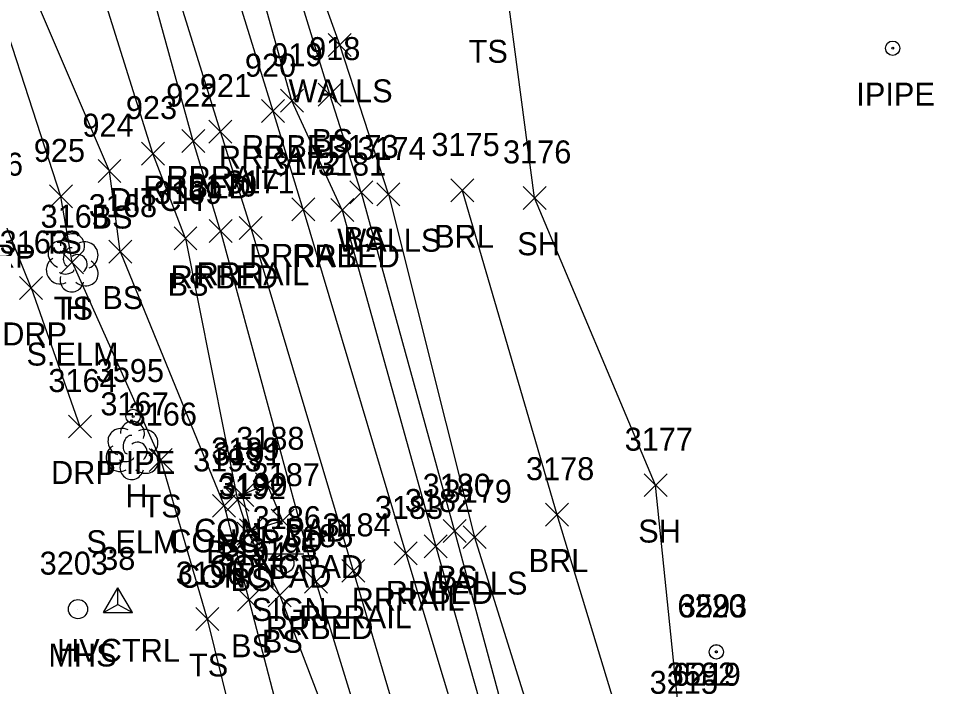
# Model space of a CAD drawing. Extents: x 1462668 to 1465147, y 550359 to 557351.
# Drawn here: x 1464827.2 to 1464909, y 552199.5 to 552257.6 of the extents above; entities that cross this region are included whole.
import ezdxf

# ---------------------------------------------------------------- set-up
doc = ezdxf.new("R2010")
doc.units = 0
for name, color, linetype in [('C_A', 7, 'Continuous'), ('C_I', 7, 'Continuous'), ('CPSM', 7, 'Continuous'), ('D_A', 7, 'Continuous'), ('D_I', 7, 'Continuous'), ('D_TIC', 7, 'Continuous'), ('DD', 7, 'Continuous'), ('L_A', 7, 'Continuous'), ('L_C', 7, 'Continuous'), ('L_I', 7, 'Continuous'), ('L_TIC', 7, 'Continuous'), ('LABL', 7, 'Continuous'), ('LELB', 7, 'Continuous'), ('Level 6', 7, 'Continuous'), ('LS', 7, 'Continuous'), ('LTD', 7, 'Continuous'), ('LWS', 7, 'Continuous'), ('M_A', 7, 'Continuous'), ('M_I', 7, 'Continuous'), ('MPIP', 7, 'Continuous'), ('R_A', 7, 'Continuous'), ('R_I', 7, 'Continuous'), ('R_TIC', 7, 'Continuous'), ('RDP', 7, 'Continuous'), ('RR', 7, 'Continuous'), ('RRB', 7, 'Continuous'), ('S_A', 7, 'Continuous'), ('S_I', 7, 'Continuous'), ('SSGN', 7, 'Continuous'), ('U_A', 7, 'Continuous'), ('U_I', 7, 'Continuous'), ('USMH', 7, 'Continuous')]:
    doc.layers.add(name, color=color, linetype=linetype)

msp = doc.modelspace()

# ---------------------------------------------------------------- linework, layer by layer
at = {"layer": 'CPSM'}
for p, q in [((1464834.639, 552205.868), (1464835.889, 552208.033)), ((1464837.139, 552205.868), (1464835.889, 552208.033)), ((1464835.889, 552206.589), (1464835.889, 552208.033)), ((1464834.639, 552205.868), (1464835.889, 552206.589)), ((1464835.889, 552206.589), (1464835.889, 552206.589)), ((1464835.889, 552206.589), (1464837.139, 552205.868)), ((1464834.639, 552205.868), (1464837.139, 552205.868))]:
    msp.add_line(p, q, dxfattribs=at)
at = {"layer": 'D_TIC'}
for points in [[(1464837.938, 552244.842), (1464839.938, 552246.842)], [(1464839.938, 552244.842), (1464837.938, 552246.842)]]:
    msp.add_lwpolyline(points, dxfattribs=at)
at = {"layer": 'DD'}
msp.add_lwpolyline([(1464838.938, 552245.842), (1464832.309, 552266.963), (1464825.398, 552292.253), (1464817.853, 552318.608), (1464804.285, 552354.776), (1464798.736, 552370.918), (1464794.981, 552381.157)], dxfattribs=at)
at = {"layer": 'L_TIC'}
for points in [[(1464854.198, 552254.3), (1464856.198, 552256.3)], [(1464856.198, 552254.3), (1464854.198, 552256.3)], [(1464853.329, 552249.98), (1464855.329, 552251.98)], [(1464855.329, 552249.98), (1464853.329, 552251.98)], [(1464834.149, 552243.311), (1464836.149, 552245.311)], [(1464836.149, 552243.311), (1464834.149, 552245.311)], [(1464829.919, 552241.117), (1464831.919, 552243.117)], [(1464831.919, 552241.117), (1464829.919, 552243.117)], [(1464856.073, 552241.46), (1464858.073, 552243.46)], [(1464858.073, 552241.46), (1464856.073, 552243.46)], [(1464858.438, 552241.293), (1464860.438, 552243.293)], [(1464860.438, 552241.293), (1464858.438, 552243.293)], [(1464864.877, 552241.634), (1464866.877, 552243.634)], [(1464866.877, 552241.634), (1464864.877, 552243.634)], [(1464871.168, 552240.984), (1464873.168, 552242.984)], [(1464873.168, 552240.984), (1464871.168, 552242.984)], [(1464840.767, 552237.454), (1464842.767, 552239.454)], [(1464842.767, 552237.454), (1464840.767, 552239.454)], [(1464835.085, 552236.301), (1464837.085, 552238.301)], [(1464837.085, 552236.301), (1464835.085, 552238.301)], [(1464830.885, 552235.38), (1464832.885, 552237.38)], [(1464832.885, 552235.38), (1464830.885, 552237.38)], [(1464838.613, 552218.155), (1464840.613, 552220.155)], [(1464840.613, 552218.155), (1464838.613, 552220.155)], [(1464847.874, 552216.047), (1464849.874, 552218.047)], [(1464849.874, 552216.047), (1464847.874, 552218.047)], [(1464881.709, 552215.97), (1464883.709, 552217.97)], [(1464883.709, 552215.97), (1464881.709, 552217.97)], [(1464845.311, 552214.692), (1464847.311, 552216.692)], [(1464847.311, 552214.692), (1464845.311, 552216.692)], [(1464845.71, 552215.115), (1464847.71, 552217.115)], [(1464847.71, 552215.115), (1464845.71, 552217.115)], [(1464844.128, 552214.168), (1464846.128, 552216.168)], [(1464846.128, 552214.168), (1464844.128, 552216.168)], [(1464873.109, 552213.404), (1464875.109, 552215.404)], [(1464875.109, 552213.404), (1464873.109, 552215.404)], [(1464849.218, 552212.883), (1464851.218, 552214.883)], [(1464851.218, 552212.883), (1464849.218, 552214.883)], [(1464846.254, 552211.756), (1464848.254, 552213.756)], [(1464848.254, 552211.756), (1464846.254, 552213.756)], [(1464846.459, 552212.033), (1464848.459, 552214.033)], [(1464848.459, 552212.033), (1464846.459, 552214.033)], [(1464864.203, 552211.965), (1464866.203, 552213.965)], [(1464866.203, 552211.965), (1464864.203, 552213.965)], [(1464865.939, 552211.442), (1464867.939, 552213.442)], [(1464867.939, 552211.442), (1464865.939, 552213.442)], [(1464846.292, 552205.984), (1464848.292, 552207.984)], [(1464848.292, 552205.984), (1464846.292, 552207.984)], [(1464848.978, 552206.373), (1464850.978, 552208.373)], [(1464850.978, 552206.373), (1464848.978, 552208.373)], [(1464842.663, 552204.312), (1464844.663, 552206.312)], [(1464844.663, 552204.312), (1464842.663, 552206.312)]]:
    msp.add_lwpolyline(points, dxfattribs=at)
at = {"layer": 'LABL'}
msp.add_lwpolyline([(1464865.877, 552242.634), (1464874.109, 552214.404), (1464880.615, 552193.034)], dxfattribs=at)
at = {"layer": 'LELB'}
for points in [[(1464830.919, 552242.117), (1464823.551, 552264.773), (1464813.566, 552290.481), (1464805.502, 552316.225), (1464797.808, 552336.932), (1464790.237, 552357.623), (1464784.677, 552381.572)], [(1464854.329, 552250.98), (1464847.618, 552272.797), (1464840.374, 552296.612), (1464833.437, 552323.254), (1464825.847, 552341.173), (1464819.514, 552360.064)], [(1464835.149, 552244.311), (1464826.427, 552264.656), (1464817.846, 552291.266), (1464809.137, 552318.341), (1464798.642, 552351.409)], [(1464857.073, 552242.46), (1464854.329, 552250.98)], [(1464841.767, 552238.454), (1464838.938, 552245.842)], [(1464836.085, 552237.301), (1464835.149, 552244.311)], [(1464831.885, 552236.38), (1464830.919, 552242.117)], [(1464857.073, 552242.46), (1464865.203, 552212.965), (1464870.972, 552191.584), (1464885.97, 552152.015), (1464894.041, 552116.367), (1464905.761, 552072.72), (1464920.398, 552024.45), (1464929.486, 551994.428), (1464932.737, 551964.506), (1464936.27, 551937.805), (1464947, 551882.985), (1464947.49, 551881.01), (1464947.729, 551877.324), (1464953.66, 551846.695), (1464959.084, 551811.501), (1464964.302, 551776.721), (1464969.185, 551734.917), (1464970.837, 551722.675), (1464975.54, 551682.828), (1464978.033, 551647.862), (1464981.697, 551599.508)], [(1464841.767, 552238.454), (1464846.311, 552215.692), (1464847.254, 552212.756), (1464849.978, 552207.373), (1464857.975, 552186.501), (1464868.504, 552146.919), (1464872.781, 552131.978), (1464875.541, 552118.938), (1464878.727, 552113.796), (1464883.374, 552094.342), (1464889.287, 552068.326), (1464901.682, 552020.393), (1464908.939, 551990.327), (1464920.828, 551934.466), (1464930.043, 551882.576), (1464931.817, 551870.059), (1464936.459, 551843.738), (1464941.818, 551807.959), (1464946.966, 551773.694), (1464953.525, 551717.463), (1464958.24, 551678.97), (1464961.438, 551645.401), (1464964.548, 551597.849), (1464966.73, 551546.973)], [(1464836.085, 552237.301), (1464845.128, 552215.168), (1464847.292, 552206.984), (1464852.854, 552185.656), (1464864.367, 552145.539), (1464869.388, 552132.166), (1464867.402, 552122.721), (1464855.523, 552116.346)], [(1464831.885, 552236.38), (1464839.613, 552219.155), (1464843.663, 552205.312), (1464848.814, 552184.411), (1464860.95, 552144.113), (1464867.95, 552131.626), (1464854.764, 552118.306)]]:
    msp.add_lwpolyline(points, dxfattribs=at)
at = {"layer": 'Level 6'}
msp.add_lwpolyline([(1464985.168, 551830.497), (1464983.418, 551852.543), (1464974.986, 551884.783), (1464955.844, 551943.204), (1464940.832, 552001.596), (1464977.835, 552043.533), (1464965.148, 552055.919), (1464930.687, 552117.786), (1464927.463, 552150.183), (1464907.135, 552143.194), (1464905.902, 552147.553), (1464897.283, 552152.298), (1464893.007, 552155.001), (1464884.884, 552195.801), (1464882.709, 552216.97), (1464872.168, 552241.984), (1464868.424, 552270.27)], dxfattribs=at)
at = {"layer": 'LS'}
for points in [[(1464850.218, 552213.883), (1464848.874, 552217.047), (1464846.71, 552216.115), (1464847.459, 552213.033)], [(1464847.459, 552213.033), (1464850.218, 552213.883)]]:
    msp.add_lwpolyline(points, dxfattribs=at)
at = {"layer": 'LTD'}
for p, q in [((1464831.885, 552236.38), (1464831.885, 552236.38)), ((1464831.885, 552236.38), (1464831.885, 552236.38)), ((1464837.099, 552220.045), (1464837.099, 552220.045)), ((1464837.099, 552220.045), (1464837.099, 552220.045))]:
    msp.add_line(p, q, dxfattribs=at)
for centre in [(1464831.932, 552237.814), (1464837.145, 552221.479)]:
    msp.add_arc(centre, 1.047, 335.52715, 180.95627, dxfattribs=at)
for centre, major_axis, ratio, start_param, end_param in [((1464831.094, 552237.046), (1.21, -0.512), 0.895232, 1.570796, 4.712389), ((1464832.927, 552236.963), (-1.141, -0.483), 0.949671, 1.570796, 4.712389), ((1464831.677, 552236.838), (-0.208, -0.792), 0.645439, 3.141593, 6.283185), ((1464832.385, 552236.213), (-0.5, 0.667), 0.989748, 3.141593, 6.283185), ((1464830.802, 552235.671), (0.584, -1.042), 0.959034, 3.141593, 6.283185), ((1464832.886, 552235.547), (-1.09, 0.792), 0.841452, 1.570796, 4.712389), ((1464831.427, 552235.63), (-0.625, -0.083), 0.423636, 0, 3.141593), ((1464831.886, 552234.88), (0.265, 1.061), 0.942809, 1.570796, 4.712389), ((1464836.307, 552220.711), (1.21, -0.512), 0.895232, 1.570796, 4.712389), ((1464838.14, 552220.628), (-1.141, -0.483), 0.949671, 1.570796, 4.712389), ((1464836.89, 552220.503), (-0.208, -0.792), 0.645439, 3.141593, 6.283185), ((1464837.599, 552219.878), (-0.5, 0.667), 0.989748, 3.141593, 6.283185), ((1464836.015, 552219.336), (0.584, -1.042), 0.959034, 3.141593, 6.283185), ((1464838.099, 552219.212), (-1.09, 0.792), 0.841452, 1.570796, 4.712389), ((1464836.64, 552219.295), (-0.625, -0.083), 0.423636, 0, 3.141593), ((1464837.099, 552218.545), (0.265, 1.061), 0.942809, 1.570796, 4.712389)]:
    msp.add_ellipse(centre, major_axis=major_axis, ratio=ratio, start_param=start_param, end_param=end_param, dxfattribs=at)
at = {"layer": 'LWS'}
for points in [[(1464855.198, 552255.3), (1464847.558, 552276.515), (1464841.664, 552299.914), (1464835.533, 552322.98), (1464835.365, 552323.51), (1464828.08, 552342.622), (1464824.474, 552352.117), (1464816.686, 552371.77), (1464815.756, 552372.822)], [(1464859.438, 552242.293), (1464855.198, 552255.3)], [(1464859.438, 552242.293), (1464866.939, 552212.442), (1464873.304, 552192.082), (1464887.388, 552151.901)]]:
    msp.add_lwpolyline(points, dxfattribs=at)
at = {"layer": 'MPIP'}
for centre, radius in [((1464903.355, 552255.011), 0.625), ((1464903.355, 552255.011), 0.0833), ((1464837.205, 552222.951), 0.625), ((1464837.205, 552222.951), 0.0833), ((1464887.993, 552202.457), 0.625), ((1464888.001, 552202.453), 0.625), ((1464887.993, 552202.457), 0.0833), ((1464888.001, 552202.453), 0.0833)]:
    msp.add_circle(centre, radius, dxfattribs=at)
at = {"layer": 'R_TIC'}
for points in [[(1464850.042, 552249.445), (1464852.042, 552251.445)], [(1464852.042, 552249.445), (1464850.042, 552251.445)], [(1464848.389, 552248.534), (1464850.389, 552250.534)], [(1464850.389, 552248.534), (1464848.389, 552250.534)], [(1464843.813, 552246.755), (1464845.813, 552248.755)], [(1464845.813, 552246.755), (1464843.813, 552248.755)], [(1464841.442, 552245.931), (1464843.442, 552247.931)], [(1464843.442, 552245.931), (1464841.442, 552247.931)], [(1464851.018, 552239.973), (1464853.018, 552241.973)], [(1464853.018, 552239.973), (1464851.018, 552241.973)], [(1464854.422, 552239.921), (1464856.422, 552241.921)], [(1464856.422, 552239.921), (1464854.422, 552241.921)], [(1464843.83, 552238.098), (1464845.83, 552240.098)], [(1464845.83, 552238.098), (1464843.83, 552240.098)], [(1464846.445, 552238.369), (1464848.445, 552240.369)], [(1464848.445, 552238.369), (1464846.445, 552240.369)], [(1464827.322, 552233.137), (1464829.322, 552235.137)], [(1464829.322, 552233.137), (1464827.322, 552235.137)], [(1464831.568, 552221.076), (1464833.568, 552223.076)], [(1464833.568, 552221.076), (1464831.568, 552223.076)], [(1464862.563, 552210.631), (1464864.563, 552212.631)], [(1464864.563, 552210.631), (1464862.563, 552212.631)], [(1464859.947, 552210.033), (1464861.947, 552212.033)], [(1464861.947, 552210.033), (1464859.947, 552212.033)], [(1464855.378, 552208.511), (1464857.378, 552210.511)], [(1464857.378, 552208.511), (1464855.378, 552210.511)], [(1464852.124, 552207.566), (1464854.124, 552209.566)], [(1464854.124, 552207.566), (1464852.124, 552209.566)]]:
    msp.add_lwpolyline(points, dxfattribs=at)
at = {"layer": 'RDP'}
for points in [[(1464828.322, 552234.137), (1464825.578, 552240.917)], [(1464828.322, 552234.137), (1464832.568, 552222.076)]]:
    msp.add_lwpolyline(points, dxfattribs=at)
at = {"layer": 'RR'}
for points in [[(1464849.389, 552249.534), (1464842.819, 552270.793), (1464835.11, 552294.838), (1464826.262, 552322.52), (1464813.909, 552358.251), (1464808.668, 552373.872), (1464804.992, 552384.746), (1464790.19, 552425.007), (1464777.181, 552458.665), (1464762.364, 552494.605), (1464744.909, 552535.145), (1464735.628, 552555.847), (1464721.293, 552586.6), (1464702.021, 552626.346), (1464686.842, 552656.687), (1464671.35, 552687.141), (1464662.335, 552704.74), (1464642.534, 552744.081), (1464629.159, 552771.135), (1464613.477, 552803.16), (1464601.343, 552828.316)], [(1464844.813, 552247.755), (1464838.177, 552269.149), (1464830.386, 552293.617), (1464821.392, 552321.548), (1464809.517, 552356.645), (1464804.149, 552372.473), (1464800.295, 552383.078), (1464785.596, 552423.206), (1464772.719, 552456.472), (1464757.811, 552492.705), (1464740.233, 552533.386), (1464731.218, 552553.662), (1464716.736, 552584.611), (1464697.665, 552624.112), (1464682.453, 552654.497), (1464666.878, 552684.945), (1464657.727, 552702.874), (1464638.134, 552741.98), (1464624.708, 552768.998), (1464609.228, 552800.971), (1464596.703, 552826.136)], [(1464852.018, 552240.973), (1464849.389, 552249.534)], [(1464847.445, 552239.369), (1464844.813, 552247.755)], [(1464852.018, 552240.973), (1464860.947, 552211.033), (1464867.461, 552189.376), (1464878.559, 552150.33), (1464888.647, 552114.075), (1464899.646, 552071.443), (1464911.672, 552023.254), (1464918.831, 551992.823), (1464930.962, 551937.236), (1464942.412, 551878.482), (1464948.103, 551846.233), (1464953.707, 551810.597), (1464958.788, 551776.331), (1464965.839, 551719.165), (1464969.849, 551681.61), (1464973.047, 551646.903), (1464976.541, 551599.09), (1464979.466, 551547.892)], [(1464847.445, 552239.369), (1464856.378, 552209.511), (1464862.722, 552188.027), (1464873.7, 552148.909), (1464883.831, 552112.826), (1464894.986, 552070.018), (1464906.935, 552022.214), (1464914.039, 551991.6), (1464926.182, 551935.754), (1464937.517, 551877.854), (1464943.209, 551844.778), (1464948.862, 551809.476), (1464953.802, 551775.612), (1464961.003, 551718.493), (1464964.955, 551680.701), (1464968.008, 551645.824), (1464971.716, 551598.578), (1464974.513, 551547.483)]]:
    msp.add_lwpolyline(points, dxfattribs=at)
at = {"layer": 'RRB'}
for points in [[(1464851.042, 552250.445), (1464845.147, 552271.635), (1464837.544, 552295.462), (1464828.768, 552323.575), (1464816.78, 552359.11), (1464810.928, 552374.769), (1464807.843, 552386.028), (1464792.774, 552426.038), (1464778.944, 552461.754), (1464771.168, 552477.614), (1464764.619, 552495.611), (1464747.04, 552536.302), (1464737.618, 552557.165), (1464723.44, 552587.94), (1464704.535, 552627.922), (1464689.191, 552657.618), (1464673.574, 552688.335), (1464664.014, 552705.151), (1464644.495, 552745.11), (1464631.556, 552772.375), (1464615.641, 552804.178), (1464603.908, 552829.416)], [(1464842.442, 552246.931), (1464836.486, 552268.553), (1464828.066, 552292.901), (1464819.091, 552320.895), (1464807.286, 552355.87), (1464801.457, 552371.532), (1464797.599, 552381.724), (1464783.012, 552422.471), (1464769.406, 552454.584), (1464755.315, 552491.81), (1464738.611, 552532.376), (1464729.391, 552552.755), (1464715, 552583.837), (1464695.071, 552622.976), (1464679.554, 552652.995), (1464663.948, 552683.282), (1464654.855, 552701.899), (1464635.344, 552740.456), (1464622.383, 552767.72), (1464607.066, 552799.752), (1464594.744, 552825)], [(1464855.422, 552240.921), (1464851.042, 552250.445)], [(1464844.83, 552239.098), (1464842.442, 552246.931)], [(1464855.422, 552240.921), (1464863.563, 552211.631), (1464869.445, 552190.896), (1464882.084, 552151.366), (1464891.394, 552115.242), (1464902.984, 552072.31), (1464915.98, 552024.342), (1464921.969, 551993.583), (1464934.023, 551937.543), (1464944.846, 551880.383), (1464950.998, 551846.607), (1464956.756, 551811.211), (1464961.883, 551776.424), (1464968.846, 551719.753), (1464973.229, 551681.784), (1464976.322, 551647.694), (1464979.273, 551599.531)], [(1464844.83, 552239.098), (1464853.124, 552208.566), (1464859.712, 552187.117), (1464871.119, 552147.961), (1464880.107, 552112.885), (1464891.672, 552069.239), (1464903.447, 552021.231), (1464911.317, 551990.864), (1464923.484, 551935.235), (1464934.182, 551877.157), (1464939.938, 551844.744), (1464945.918, 551808.83), (1464950.756, 551774.654), (1464957.698, 551718.031), (1464961.718, 551680.009), (1464964.728, 551645.561), (1464968.389, 551597.952), (1464970.747, 551547.201)]]:
    msp.add_lwpolyline(points, dxfattribs=at)
at = {"layer": 'SSGN'}
for p, q in [((1464848.735, 552210.994), (1464852.068, 552210.994)), ((1464850.381, 552210.161), (1464850.381, 552210.161))]:
    msp.add_line(p, q, dxfattribs=at)
msp.add_circle((1464850.381, 552210.161), 0.833, dxfattribs=at)
at = {"layer": 'USMH'}
for p, q in [((1464832.406, 552206.178), (1464832.406, 552206.178)), ((1464833.24, 552206.178), (1464833.24, 552206.178))]:
    msp.add_line(p, q, dxfattribs=at)
msp.add_circle((1464832.406, 552206.178), 0.833, dxfattribs=at)

# ---------------------------------------------------------------- texts
at = {"layer": 'C_A'}
msp.add_text('HVCTRL', height=2, dxfattribs=at).set_placement((1464830.582, 552201.589))
at = {"layer": 'C_I'}
msp.add_text('38', height=2, dxfattribs=at).set_placement((1464834.425, 552209.589))
at = {"layer": 'D_A'}
msp.add_text('DITCH', height=2, dxfattribs=at).set_placement((1464835.174, 552240.842))
at = {"layer": 'D_I'}
msp.add_text('923', height=2, dxfattribs=at).set_placement((1464836.576, 552248.842))
at = {"layer": 'L_A'}
for s, p in [('TS', (1464866.427, 552253.743)), ('WALLS', (1464850.741, 552250.3)), ('BS', (1464852.77, 552245.98)), ('BS', (1464833.59, 552239.311)), ('BRL', (1464863.42, 552237.634)), ('TS', (1464829.329, 552237.117)), ('WALLS', (1464854.982, 552237.293)), ('BS', (1464855.514, 552237.46)), ('SH', (1464870.656, 552236.984)), ('BS', (1464840.208, 552233.454)), ('BS', (1464834.526, 552232.301)), ('TS', (1464830.295, 552231.38)), ('H', (1464831.319, 552231.38)), ('H', (1464836.532, 552215.045)), ('TS', (1464838.022, 552214.155)), ('CONCPAD', (1464842.52, 552212.047)), ('SH', (1464881.197, 552211.97)), ('CONCPAD', (1464840.356, 552211.115)), ('BS', (1464844.752, 552210.692)), ('BS', (1464843.569, 552210.168)), ('BRL', (1464871.652, 552209.404)), ('CONCPAD', (1464843.864, 552208.883)), ('CONCPAD', (1464841.105, 552208.033)), ('BS', (1464845.695, 552207.756)), ('WALLS', (1464862.482, 552207.442)), ('BS', (1464863.643, 552207.965)), ('BS', (1464845.733, 552201.984)), ('BS', (1464848.418, 552202.373)), ('TS', (1464842.072, 552200.312))]:
    msp.add_text(s, height=2, dxfattribs=at).set_placement(p)
at = {"layer": 'L_C'}
for p in [(1464827.917, 552227.38), (1464833.13, 552211.045)]:
    msp.add_text('S.ELM', height=2, dxfattribs=at).set_placement(p)
at = {"layer": 'L_I'}
for s, p in [('918', (1464852.534, 552253.98)), ('924', (1464832.787, 552247.311)), ('925', (1464828.557, 552245.117)), ('3173', (1464854.38, 552245.46)), ('3174', (1464856.745, 552245.293)), ('3175', (1464863.184, 552245.634)), ('3176', (1464869.42, 552244.984)), ('3169', (1464839.019, 552241.454)), ('3168', (1464833.345, 552240.301)), ('3165', (1464829.145, 552239.38)), ('3165', (1464829.145, 552239.38)), ('3167', (1464834.358, 552223.045)), ('3166', (1464836.817, 552222.155)), ('3188', (1464846.181, 552220.047)), ('3177', (1464880.016, 552219.97)), ('3189', (1464844.009, 552219.115)), ('3193', (1464842.436, 552218.168)), ('3191', (1464844.185, 552218.692)), ('3178', (1464871.416, 552217.404)), ('3187', (1464847.525, 552216.883)), ('3192', (1464844.561, 552215.756)), ('3190', (1464844.679, 552216.033)), ('3180', (1464862.423, 552215.965)), ('3179', (1464864.238, 552215.442)), ('3194', (1464844.599, 552209.984)), ('3195', (1464847.285, 552210.373)), ('3196', (1464840.915, 552208.312)), ('3215', (1464882.191, 552198.801))]:
    msp.add_text(s, height=2, dxfattribs=at).set_placement(p)
at = {"layer": 'M_A'}
for p in [(1464900.189, 552250.011), (1464834.04, 552217.951)]:
    msp.add_text('IPIPE', height=2, dxfattribs=at).set_placement(p)
at = {"layer": 'M_I'}
for s, p in [('3595', (1464833.945, 552225.951)), ('6220', (1464884.607, 552205.453)), ('3593', (1464884.733, 552205.457)), ('3592', (1464883.685, 552199.524)), ('6219', (1464884.177, 552199.497))]:
    msp.add_text(s, height=2, dxfattribs=at).set_placement(p)
at = {"layer": 'R_A'}
for s, p in [('RRBED', (1464846.688, 552245.445)), ('RRRAIL', (1464844.68, 552244.534)), ('RRRAIL', (1464840.104, 552242.755)), ('RRBED', (1464838.087, 552241.931)), ('RRRAIL', (1464847.309, 552235.973)), ('DRP', (1464823.066, 552235.917)), ('RRBED', (1464851.068, 552235.921)), ('RRRAIL', (1464842.736, 552234.369)), ('RRBED', (1464840.475, 552234.098)), ('DRP', (1464825.81, 552229.137)), ('DRP', (1464830.057, 552217.076)), ('RRBED', (1464859.209, 552206.631)), ('RRRAIL', (1464856.239, 552206.033)), ('RRRAIL', (1464851.669, 552204.511)), ('RRBED', (1464848.77, 552203.566))]:
    msp.add_text(s, height=2, dxfattribs=at).set_placement(p)
at = {"layer": 'R_I'}
for s, p in [('919', (1464849.239, 552253.445)), ('920', (1464846.94, 552252.534)), ('921', (1464843.018, 552250.755)), ('922', (1464840.08, 552249.931)), ('926', (1464823.16, 552243.917)), ('3172', (1464849.325, 552243.973)), ('3181', (1464853.296, 552243.921)), ('3170', (1464842.05, 552242.098)), ('3171', (1464845.319, 552242.369)), ('3163', (1464825.582, 552237.137)), ('3164', (1464829.828, 552225.076)), ('3183', (1464858.255, 552214.033)), ('3182', (1464860.87, 552214.631)), ('3184', (1464853.685, 552212.511)), ('3185', (1464850.431, 552211.566))]:
    msp.add_text(s, height=2, dxfattribs=at).set_placement(p)
at = {"layer": 'S_A'}
msp.add_text('SIGN', height=2, dxfattribs=at).set_placement((1464847.519, 552205.141))
at = {"layer": 'S_I'}
msp.add_text('3186', height=2, dxfattribs=at).set_placement((1464847.614, 552213.141))
at = {"layer": 'U_A'}
msp.add_text('MHS', height=2, dxfattribs=at).set_placement((1464829.824, 552201.178))
at = {"layer": 'U_I'}
msp.add_text('3203', height=2, dxfattribs=at).set_placement((1464829.068, 552209.178))

doc.saveas('drawing.dxf')
